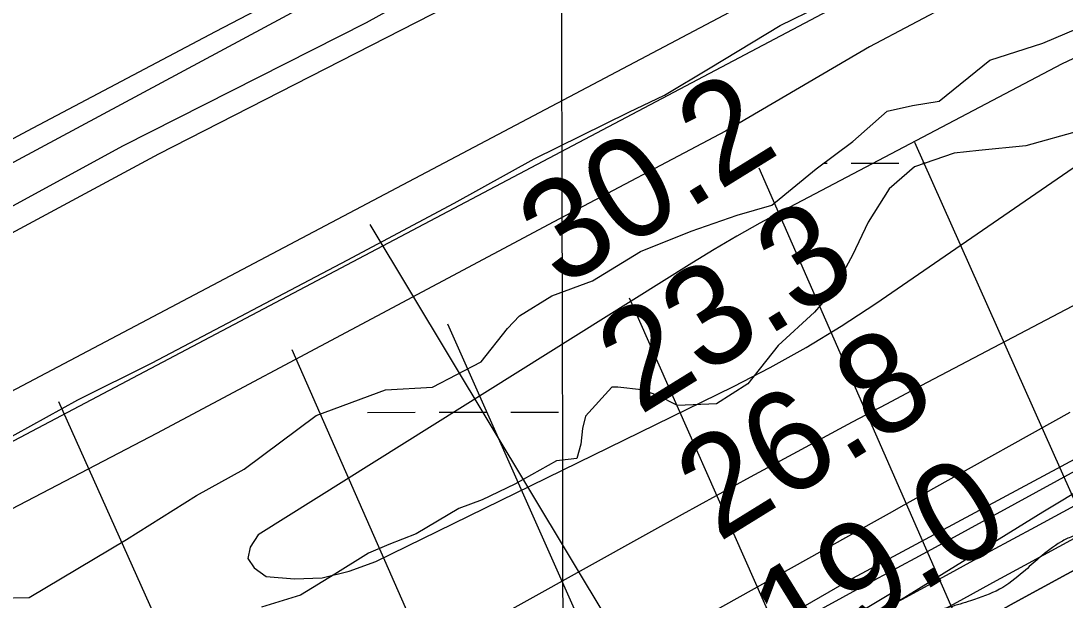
# Model space of a CAD drawing. Extents: x 3324104 to 3361979, y 612876 to 638273.
# Drawn here: x 3354171 to 3354870, y 622260 to 622648 of the extents above; entities that cross this region are included whole.
import ezdxf

# ---------------------------------------------------------------- set-up
doc = ezdxf.new("R2010")
doc.units = 0
for name, color, linetype in [('V-FLOD-BASE', 7, 'Continuous'), ('V-GRID-MAJR', 7, 'Continuous'), ('V-LEVE-TOET', 7, 'Continuous'), ('V-RIVR-EDGE', 7, 'Continuous'), ('V-RIVR-RANG', 7, 'Continuous'), ('V-ROAD-CNTR', 7, 'Continuous'), ('V-RRAP-FSHR', 7, 'Continuous'), ('V-RRAP-RVMT', 7, 'Continuous'), ('V-SURV-LINE', 7, 'Continuous'), ('V-TOPO-DPTH', 7, 'Continuous'), ('V-TOPO-MAJR', 7, 'Continuous'), ('V-TOPO-MINR', 7, 'Continuous'), ('V-TOPO-SHOR', 7, 'Continuous'), ('V-TOPO-WATR', 7, 'Continuous'), ('V-UTIL-LINE', 7, 'Continuous'), ('V-WETL-SWMP', 7, 'Continuous')]:
    doc.layers.add(name, color=color, linetype=linetype)

msp = doc.modelspace()

# ---------------------------------------------------------------- linework, layer by layer
at = {"layer": 'V-FLOD-BASE'}
msp.add_lwpolyline([(3353711.85, 622086.42), (3353832.66, 622166.54), (3353947.28, 622247.94), (3354000.93, 622281.72), (3354027.47, 622294.49), (3354074.39, 622319.94), (3354126.07, 622348.2), (3354167.55, 622370.81), (3354209.7, 622394.12), (3354259.38, 622418.92), (3354389.98, 622487.54), (3354461.39, 622525.72), (3354515.1, 622555.39), (3354578.39, 622586.58), (3354602.22, 622597.93), (3354632.79, 622616.26), (3354679.67, 622644.44), (3354732.75, 622670.67), (3354819.84, 622715.27), (3354887.85, 622751.34)], dxfattribs=at)
at = {"layer": 'V-GRID-MAJR'}
msp.add_spline([(3354542.62, 618302.88), (3354530.28, 624362.21), (3354517.94, 630423.47), (3354505.59, 636484.76), (3354505.59, 636486.67)], degree=3, dxfattribs=at)
at = {"layer": 'V-LEVE-TOET'}
for points in [[(3352048.33, 621149.58), (3352281.39, 621294.26), (3352547.43, 621455.43), (3352729.05, 621574.03), (3352943.48, 621719.74), (3353193.4, 621891.29), (3353438.06, 622058.76), (3353677.49, 622220.84), (3353834.04, 622327.06), (3353864.34, 622344.83), (3353996.2, 622414.76), (3354263.85, 622558.67), (3354497.32, 622678.09), (3354750.45, 622815.11), (3355094.52, 623002.8), (3355436.28, 623169.16), (3355691.22, 623286.64)], [(3355650.58, 623095.51), (3355507.57, 623030.81), (3355280.93, 622920.19), (3355186.43, 622867.23), (3355140.91, 622839.76), (3355076.97, 622806.49), (3354993.92, 622766.76), (3354934.78, 622733.57), (3354739.57, 622630.31), (3354643.07, 622573.9), (3354528.13, 622513.07), (3354409.78, 622450.13), (3354262.19, 622371.63), (3354031.59, 622251.34), (3353994.86, 622232.24), (3353946.02, 622197.85), (3353844.21, 622130.37), (3353724.14, 622046.83)]]:
    msp.add_lwpolyline(points, dxfattribs=at)
at = {"layer": 'V-RIVR-EDGE'}
msp.add_spline([(3356051.95, 622889.63), (3356029.15, 622881.43), (3356012.46, 622875.66), (3355994.6, 622867.17), (3355977.52, 622859.07), (3355958.5, 622850.97), (3355948.4, 622843.24), (3355934.03, 622834.75), (3355904.12, 622817.76), (3355878.1, 622802.31), (3355856.74, 622790.34), (3355829.95, 622776.44), (3355805.11, 622765.65), (3355764.72, 622744.81), (3355744.14, 622733.61), (3355694.06, 622710.85), (3355668.43, 622698.12), (3355641.64, 622685), (3355605.15, 622669.19), (3355569.44, 622657.26), (3355539.17, 622646.47), (3355510.83, 622636.85), (3355482.11, 622628.39), (3355461.93, 622623.01), (3355442.52, 622614.14), (3355422.73, 622607.21), (3355409.53, 622603.36), (3355388.97, 622597.59), (3355371.88, 622589.49), (3355348.98, 622581.02), (3355297.71, 622547.02), (3355260.04, 622525.78), (3355211.1, 622494.49), (3355190.13, 622484.46), (3355184.7, 622482.92), (3355179.26, 622477.89), (3355174.21, 622475.58), (3355160.62, 622470.96), (3355143.54, 622463.63), (3355133.06, 622457.07), (3355125.67, 622450.49), (3355113.25, 622443.93), (3355096.93, 622433.11), (3355081.02, 622426.95), (3355064.32, 622419.23), (3355056.95, 622418.86), (3355048.8, 622414.62), (3355041.8, 622406.88), (3355036.76, 622406.5), (3355031.32, 622405.74), (3355027.05, 622404.2), (3355017.34, 622396.08), (3355010.74, 622394.93), (3355001.42, 622388.36), (3354988.6, 622379.09), (3354972.29, 622369.43), (3354947.44, 622356.31), (3354937.73, 622351.68), (3354926.08, 622343.56), (3354903.15, 622326.56), (3354891.11, 622318.06), (3354883.33, 622307.22), (3354879.44, 622304.12), (3354875.17, 622302.58), (3354867.8, 622299.11), (3354853.03, 622288.29), (3354842.54, 622279.01), (3354826.61, 622267.41), (3354807.2, 622259.71), (3354793.23, 622255.47), (3354765.68, 622249.73), (3354748.61, 622245.5), (3354734.63, 622239.33), (3354712.11, 622227.37), (3354697.74, 622218.87), (3354685.31, 622209.98), (3354640.65, 622184.5), (3354622.01, 622176.01), (3354616.19, 622175.25), (3354603.38, 622167.52), (3354578.92, 622157.11), (3354554.46, 622147.48), (3354537.39, 622142.87), (3354530.78, 622137.84), (3354500.11, 622122.79), (3354463.61, 622102.33), (3354417.79, 622078.79), (3354386.33, 622060.64), (3354340.11, 622032.44), (3354321.08, 622021.25), (3354284.96, 621998.84), (3354257, 621982.24), (3354217, 621958.68), (3354194.08, 621942.84), (3354176.99, 621931.63), (3354157.57, 621921.98), (3354141.64, 621910.39), (3354135.42, 621904.2), (3354130.36, 621897.62), (3354120.65, 621891.05), (3354103.96, 621882.95), (3354075.58, 621856.65), (3354044.89, 621835.39), (3354013.04, 621812.21), (3353971.47, 621781.67), (3353947.77, 621763.5), (3353941.17, 621763.52), (3353935.35, 621762.76), (3353929.53, 621760.06), (3353924.87, 621756.58), (3353920.59, 621751.55), (3353917.08, 621742.64), (3353910.48, 621741.49), (3353904.66, 621738.4), (3353893.78, 621731.06), (3353879.8, 621721.4), (3353866.19, 621708.64), (3353854.92, 621697.42), (3353843.26, 621687.75), (3353839.77, 621688.54), (3353831.23, 621686.23), (3353823.08, 621681.21), (3353818.03, 621677.34), (3353800.94, 621666.14), (3353790.85, 621663.06), (3353781.91, 621654.94), (3353777.63, 621651.85), (3353776.07, 621648.75), (3353775.67, 621643.71), (3353772.18, 621641), (3353755.87, 621632.13), (3353735.68, 621622.09), (3353718.58, 621608.17), (3353704.21, 621600.45), (3353694.12, 621596.6), (3353683.64, 621592.36), (3353671.21, 621584.25), (3353642.07, 621562.99), (3353598.95, 621534.01), (3353578.37, 621522.43), (3353556.23, 621507.75), (3353547.68, 621501.95), (3353525.93, 621489.21), (3353513.12, 621481.09), (3353497.18, 621468.34), (3353476.98, 621450.94), (3353453.28, 621436.65), (3353435.8, 621424.67), (3353404.72, 621401.09), (3353378.3, 621380.21), (3353361.59, 621368.62), (3353339.46, 621355.1), (3353319.65, 621342.35), (3353299.45, 621329.99), (3353283.54, 621324.6), (3353273.05, 621317.65), (3353254.77, 621295.98), (3353236.88, 621275.47), (3353219.39, 621258.83), (3353195.69, 621241.44), (3353168.49, 621221.34), (3353137.81, 621201.64), (3353112.17, 621185.03), (3353065.55, 621151.79), (3353022.05, 621122.82), (3352993.29, 621100.39), (3352956, 621073.34), (3352907.05, 621037.78), (3352853.8, 620991.77), (3352787.76, 620942.29), (3352749.68, 620913.3), (3352736.85, 620900.92), (3352733.34, 620892.79), (3352728.67, 620886.59), (3352718.96, 620881.19), (3352691.78, 620864.58), (3352660.31, 620841.78), (3352640.5, 620828.25), (3352623.39, 620811.23), (3352605.12, 620792.27), (3352593.46, 620783), (3352582.59, 620778.76), (3352566.29, 620771.43), (3352548.04, 620764.49), (3352522.41, 620750.98), (3352494.45, 620735.54), (3352482.41, 620727.04), (3352479.3, 620723.17), (3352476.96, 620717.36), (3352470.74, 620711.94), (3352455.99, 620707.33), (3352443.18, 620700.38), (3352419.1, 620685.7), (3352392.3, 620669.09), (3352362.78, 620650.94), (3352339.08, 620634.32), (3352315.38, 620615.38), (3352284.68, 620590.63), (3352258.65, 620571.31), (3352228.74, 620550.05), (3352193.39, 620527.65), (3352156.88, 620504.86), (3352131.63, 620487.47), (3352093.95, 620462.36), (3352049.28, 620432.99), (3351990.23, 620391.26), (3351936.63, 620357.26), (3351851.55, 620293.87), (3351833.29, 620281.51), (3351816.98, 620273.79), (3351794.06, 620257.95), (3351767.65, 620240.95), (3351719.86, 620206.17), (3351680.63, 620177.57), (3351657.32, 620160.56), (3351637.11, 620145.87), (3351623.13, 620135.44), (3351603.32, 620124.24), (3351588.57, 620120.01), (3351567.22, 620109.59), (3351552.08, 620103.43), (3351538.1, 620096.48), (3351523.73, 620086.43), (3351510.91, 620076.38), (3351503.52, 620069.81), (3351495.35, 620057.42), (3351486, 620042.32), (3351479.39, 620032.64), (3351469.67, 620022.58), (3351448.3, 620006.34), (3351431.59, 619994.75), (3351404.78, 619973.88), (3351377.97, 619951.84), (3351358.93, 619936.37), (3351332.12, 619915.5), (3351306.08, 619892.29), (3351274.58, 619858.25), (3351238.83, 619826.92), (3351215.12, 619805.65), (3351171.59, 619767.75), (3351145.54, 619739.51), (3351124.55, 619722.11), (3351105.9, 619707.81), (3351089.59, 619696.99), (3351079.49, 619691.2), (3351074.04, 619683.45), (3351058.1, 619666.43), (3351043.34, 619655.22), (3351015.36, 619633.96), (3350999.05, 619623.14), (3350992.05, 619617.34), (3350979.23, 619606.13), (3350966.01, 619594.53), (3350951.25, 619582.15), (3350935.7, 619567.84), (3350923.26, 619555.08), (3350910.05, 619544.25), (3350888.29, 619528.02), (3350846.74, 619504.08), (3350821.49, 619490.18), (3350811.39, 619483.61), (3350805.96, 619480.52), (3350800.9, 619473.16), (3350797.41, 619473.17), (3350793.92, 619474.35), (3350788.88, 619473.58), (3350786.93, 619472.04), (3350785.37, 619467.39), (3350785.36, 619462.73), (3350779.53, 619456.15), (3350765.93, 619445.72), (3350746.11, 619428.7), (3350722.4, 619408.98), (3350716.19, 619407.06), (3350713.08, 619403.96), (3350711.13, 619396.99), (3350708.79, 619391.57), (3350704.52, 619391.58), (3350693.26, 619385.79), (3350686.65, 619379.6), (3350679.64, 619368.37), (3350661.38, 619354.45), (3350648.56, 619344.4), (3350645.46, 619344.8), (3350638.47, 619339.39), (3350623.32, 619330.5), (3350616.33, 619326.26), (3350602.35, 619317.37), (3350598.83, 619308.85), (3350582.91, 619299.19), (3350553.77, 619276), (3350526.18, 619255.51), (3350493.55, 619231.94), (3350474.9, 619219.57), (3350474.5, 619213.76), (3350470.22, 619207.17), (3350458.96, 619202.55), (3350446.14, 619194.05), (3350441.09, 619189.79), (3350438.76, 619186.31), (3350434.48, 619180.89), (3350414.67, 619167.76), (3350401.46, 619159.26), (3350384.75, 619146.89), (3350369.6, 619133.74), (3350356.39, 619125.24), (3350350.95, 619119.05), (3350347.43, 619109.36), (3350338.1, 619097.75), (3350324.88, 619083.82), (3350308.55, 619069.9), (3350300.39, 619062.56), (3350296.13, 619062.57), (3350291.47, 619062.19), (3350274.77, 619050.6), (3350258.45, 619037.45), (3350251.84, 619032.81), (3350244.08, 619029.34), (3350233.61, 619028.21), (3350227.39, 619024.34), (3350220.39, 619016.99), (3350213, 619007.32), (3350202.12, 618996.87), (3350193.57, 618989.52), (3350179.6, 618985.29), (3350173.77, 618980.65), (3350164.84, 618977.96), (3350162.12, 618975.25), (3350159.39, 618971.38), (3350154.33, 618963.64), (3350145.78, 618953.19), (3350125.96, 618938.11), (3350102.66, 618923.05), (3350094.5, 618918.41), (3350086.34, 618913), (3350075.07, 618901.01), (3350064.19, 618892.12), (3350039.32, 618873.57), (3350021.84, 618861.59), (3350002.03, 618848.84), (3349991.94, 618844.21), (3349964.36, 618826.44), (3349938.72, 618807.11), (3349915.41, 618792.82), (3349892.5, 618778.92), (3349868.02, 618761.91), (3349852.49, 618753.03), (3349842.79, 618749.95), (3349830.35, 618739.13), (3349804.32, 618720.19), (3349777.9, 618697.76), (3349751.86, 618677.66), (3349729.72, 618661.43), (3349703.69, 618642.88), (3349678.84, 618629.75), (3349648.93, 618611.99), (3349624.46, 618594.99), (3349592.61, 618575.67), (3349570.48, 618564.87), (3349549.5, 618548.63), (3349505.21, 618518.11), (3349479.19, 618499.94), (3349471.42, 618494.53), (3349458.99, 618487.59), (3349438.4, 618472.12), (3349412.37, 618452.41), (3349379.73, 618429.61), (3349350.21, 618410.29), (3349303.2, 618374.73), (3349277.56, 618357.73), (3349263.97, 618347.29), (3349241.43, 618330.68), (3349226.67, 618319.85), (3349207.25, 618306.33), (3349193.17, 618293.54)], degree=3, dxfattribs=at)
at = {"layer": 'V-RIVR-RANG'}
msp.add_line((3354405.13, 622511.41), (3354869.13, 621740.23), dxfattribs=at)
at = {"layer": 'V-ROAD-CNTR'}
msp.add_lwpolyline([(3356742.43, 623825.89), (3356690.73, 623803.98), (3356649.77, 623788.95), (3356590.54, 623766.46), (3356530.32, 623740.33), (3356461.45, 623705.45), (3356304.53, 623634.57), (3355923.97, 623459.51), (3355836.74, 623418.51), (3355590.6, 623304.11), (3355477.3, 623252.53), (3355389.31, 623206.3), (3355294.07, 623152.47), (3354553.47, 622760.8), (3353977.49, 622451.63), (3353914.14, 622415.48), (3353867.53, 622388.29), (3353812.96, 622356.52)], dxfattribs=at)
at = {"layer": 'V-RRAP-FSHR'}
msp.add_lwpolyline([(3353211.76, 621284.79), (3354078.79, 621880.27), (3354385.88, 622077.34), (3354728.27, 622274.75), (3355278, 622569.49)], dxfattribs=at)
at = {"layer": 'V-RRAP-RVMT'}
for p, q in [((3354950.97, 622376.7), (3354855.58, 622318.89)), ((3354855.58, 622318.89), (3354760.25, 622260.19)), ((3354756.89, 622266.36), (3354681.44, 622221.28)), ((3354760.25, 622260.19), (3354756.89, 622266.36))]:
    msp.add_line(p, q, dxfattribs=at)
at = {"layer": 'V-SURV-LINE'}
for points in [[(3353981.34, 622302.8), (3355461.75, 623084.23)], [(3355475.75, 623057.69), (3353995.34, 622276.27)]]:
    msp.add_lwpolyline(points, dxfattribs=at)
at = {"layer": 'V-TOPO-DPTH'}
for points in [[(3355320.3, 622563.61), (3354850.48, 622309.01), (3354820.61, 622292.81), (3354790.74, 622276.59), (3354760.88, 622260.36), (3354731.03, 622244.11), (3354662.2, 622206.62), (3354598.02, 622171.46), (3354533.96, 622136.1), (3354470.07, 622100.43), (3354406.29, 622064.56), (3354179.12, 621936.06), (3354160.95, 621925.62), (3354142.87, 621915), (3354124.95, 621904.12), (3354107.13, 621893.08), (3354004.93, 621828.76), (3353936.34, 621785.05), (3353868.06, 621740.85), (3353800.28, 621695.89)], [(3353707.63, 621578.6), (3354161.88, 621881.5), (3354164.42, 621883.15), (3354166.99, 621884.74), (3354184.37, 621895.24), (3354194.38, 621901.21), (3354204.44, 621907.12), (3354214.56, 621912.91), (3354224.73, 621918.63), (3354783.66, 622229.28), (3354796.78, 622236.56), (3354809.92, 622243.81), (3354823.08, 622251.02), (3354836.25, 622258.22), (3354942.17, 622315.88)], [(3353707.63, 621578.6), (3354161.88, 621881.5), (3354164.42, 621883.15), (3354166.99, 621884.74), (3354184.37, 621895.24), (3354194.38, 621901.21), (3354204.44, 621907.12), (3354214.56, 621912.91), (3354224.73, 621918.63), (3354783.66, 622229.28), (3354796.78, 622236.56), (3354809.92, 622243.81), (3354823.08, 622251.02), (3354836.25, 622258.22), (3354942.17, 622315.88)]]:
    msp.add_lwpolyline(points, dxfattribs=at)
at = {"layer": 'V-TOPO-MAJR'}
for points in [[(3355399.09, 622731.95), (3354773.79, 622403.37), (3354750.89, 622391.29), (3354728.01, 622379.16), (3354705.17, 622366.95), (3354682.36, 622354.7), (3354659.6, 622342.36), (3354636.86, 622329.97), (3354614.18, 622317.49), (3354591.52, 622304.95), (3354130.49, 622048.71), (3354102.32, 622032.73), (3354074.34, 622016.42), (3354046.66, 621999.63), (3354019.16, 621982.51), (3353988.26, 621962.9), (3353945.67, 621935.42), (3353903.35, 621907.52), (3353861.45, 621879.01), (3353819.82, 621850.09)], [(3354897.9, 622632.59), (3354868.56, 622618.85), (3354681.59, 622520.55), (3354666.09, 622512.17), (3354650.72, 622503.57), (3354635.54, 622494.61), (3354620.5, 622485.43), (3354330.31, 622303.75), (3354324.99, 622295.54), (3354323.46, 622288.05), (3354327.64, 622281.66), (3354335.61, 622275.99), (3354354.53, 622274.38), (3354373.13, 622275.13), (3354391.25, 622279.41), (3354409.04, 622286.05), (3354648.49, 622403), (3354673.01, 622415.65), (3354697.12, 622429.01), (3354720.61, 622443.43), (3354743.69, 622458.54), (3355000.87, 622635.24)]]:
    msp.add_lwpolyline(points, dxfattribs=at)
at = {"layer": 'V-TOPO-MINR'}
for points in [[(3355320.3, 622563.61), (3354850.48, 622309.01), (3354820.61, 622292.81), (3354790.74, 622276.59), (3354760.88, 622260.36), (3354731.03, 622244.11), (3354662.2, 622206.62), (3354598.02, 622171.46), (3354533.96, 622136.1), (3354470.07, 622100.43), (3354406.29, 622064.56), (3354179.12, 621936.06), (3354160.95, 621925.62), (3354142.87, 621915), (3354124.95, 621904.12), (3354107.13, 621893.08), (3354004.93, 621828.76), (3353936.34, 621785.05), (3353868.06, 621740.85), (3353800.28, 621695.89)], [(3355046.39, 622438.81), (3354791.37, 622299.63), (3354786.02, 622296.72), (3354780.67, 622293.81), (3354775.31, 622290.9), (3354769.95, 622288.01), (3354733.36, 622268.25), (3354709.72, 622255.46), (3354686.09, 622242.63), (3354662.49, 622229.76), (3354638.9, 622216.86), (3354187.59, 621969.44), (3354157.99, 621952.93), (3354128.56, 621936.13), (3354099.38, 621918.9), (3354070.37, 621901.39), (3354055.79, 621892.44), (3354019.75, 621870.02), (3353983.9, 621847.3), (3353948.33, 621824.14), (3353912.95, 621800.7), (3353456.83, 621494.35)], [(3355085.85, 622415.02), (3354843.25, 622283.25), (3354821.86, 622271.61), (3354800.48, 622259.94), (3354779.12, 622248.24), (3354757.77, 622236.52), (3354484.53, 622086.18), (3354429.17, 622055.44), (3354373.96, 622024.42), (3354319, 621992.97), (3354264.2, 621961.23), (3354172.2, 621907.48), (3354163.55, 621902.35), (3354154.95, 621897.14), (3354146.43, 621891.82), (3354137.95, 621886.41), (3353891.14, 621726.73), (3353821.21, 621681.04)], [(3354873.55, 622385.51), (3354782.39, 622334.72), (3354772.45, 622329.18), (3354762.51, 622323.64), (3354752.57, 622318.1), (3354742.64, 622312.55), (3354240.96, 622032.59), (3354219.46, 622020.62), (3354197.94, 622008.68), (3354176.39, 621996.78), (3354154.83, 621984.91)]]:
    msp.add_lwpolyline(points, dxfattribs=at)
at = {"layer": 'V-TOPO-SHOR'}
for points in [[(3355651.33, 623306.1), (3355443.74, 623204.7), (3355259.41, 623107.78), (3355126.02, 623041.86), (3354985.99, 622962.8), (3354786.02, 622856.72), (3354599.02, 622754.96), (3354402.53, 622646.19), (3354239.91, 622564.02), (3354045.44, 622458.03), (3353808.21, 622323.23), (3353722.68, 622266.99), (3353654.19, 622217.88), (3353559.9, 622151.89), (3353401.12, 622043.72), (3353200.27, 621907.45), (3353008.97, 621774.07), (3352819.08, 621638.65), (3352713.88, 621569.06), (3352571.34, 621474.87), (3352516.97, 621443.14), (3352461.97, 621408.65), (3352340.37, 621334.68), (3352239.82, 621274.09)], [(3353975.28, 622469.94), (3354021.57, 622491.94), (3354078.03, 622521.65), (3354175.96, 622573.97), (3354301.79, 622640.46), (3354438.52, 622711.92), (3354462.35, 622723.28)]]:
    msp.add_lwpolyline(points, dxfattribs=at)
at = {"layer": 'V-TOPO-WATR'}
msp.add_lwpolyline([(3354942.17, 622315.88), (3354836.25, 622258.22), (3354823.08, 622251.02), (3354809.92, 622243.81), (3354796.78, 622236.56), (3354783.66, 622229.28), (3354224.73, 621918.63), (3354214.56, 621912.91), (3354204.44, 621907.12), (3354194.38, 621901.21), (3354184.37, 621895.24), (3354166.99, 621884.74), (3354164.42, 621883.15), (3354161.88, 621881.5), (3353707.63, 621578.6)], dxfattribs=at)
at = {"layer": 'V-UTIL-LINE'}
for p, q in [((3354769.59, 622566.55), (3356280.01, 619181.13)), ((3354665.42, 622549.19), (3356175.84, 619111.69)), ((3354578.62, 622462.38), (3356071.67, 619094.33)), ((3354457.09, 622445.02), (3355984.87, 619007.52)), ((3354352.92, 622427.66), (3355880.7, 618955.44)), ((3354196.67, 622392.94), (3355776.53, 618868.63))]:
    msp.add_line(p, q, dxfattribs=at)
at = {"layer": 'V-WETL-SWMP'}
for p, q in [((3354708.87, 622552.41), (3354711.15, 622552.41)), ((3354727.15, 622552.44), (3354759.15, 622552.49)), ((3354775.15, 622552.52), (3354777.28, 622552.53)), ((3354403.44, 622385.7), (3354435.44, 622385.75)), ((3354451.44, 622385.78), (3354483.44, 622385.84)), ((3354499.44, 622385.87), (3354531.44, 622385.92))]:
    msp.add_line(p, q, dxfattribs=at)
for points in [[(3354155.65, 622261.45), (3354176.91, 622261.79), (3354242.13, 622300.56), (3354288.99, 622330.12), (3354320.94, 622347.78), (3354369.07, 622383.53), (3354415.44, 622400.73), (3354446.96, 622402.6), (3354479.62, 622419.59), (3354497.09, 622441.82), (3354505.19, 622450.18), (3354526.93, 622463.56), (3354554.2, 622473.6), (3354586.12, 622493.31), (3354620.2, 622506.89), (3354650.9, 622517.67), (3354674.12, 622524.21), (3354703.9, 622548.7), (3354728.31, 622566.92), (3354751.3, 622587.18), (3354768.39, 622590.88), (3354786.18, 622593.91), (3354820.04, 622621.2), (3354855.52, 622632.74), (3354954.31, 622674.79)], [(3354881.08, 622574.27), (3354844.2, 622564.08), (3354812.7, 622560.83), (3354796.27, 622559.2), (3354769.67, 622549.85), (3354752.75, 622535.18), (3354738.7, 622513), (3354728.08, 622490.89), (3354715.43, 622467.36), (3354702.63, 622452.75), (3354678.29, 622430.42), (3354658.12, 622404.71), (3354637.07, 622391.34), (3354611.03, 622390.24), (3354597.89, 622396.89), (3354586.85, 622400.83), (3354571.04, 622402.64), (3354566.93, 622402.57), (3354549.41, 622383.08), (3354547.48, 622374.82), (3354546.28, 622364.52), (3354543.69, 622354.87), (3354529.99, 622353.28), (3354502.12, 622337.74), (3354480.34, 622327.11), (3354464.66, 622321.37), (3354436.12, 622304.45), (3354417.71, 622297.3), (3354404.08, 622291.59), (3354381.68, 622277.52), (3354358.58, 622263.43), (3354332.64, 622255.47)]]:
    msp.add_lwpolyline(points, dxfattribs=at)

# ---------------------------------------------------------------- texts
at = {"layer": 'V-RIVR-RANG'}
for s, p in [('30.2', (3354532.84, 622468.25)), ('23.3', (3354585.61, 622383.31)), ('26.8', (3354638.38, 622298.36)), ('19.0', (3354688.68, 622211.89))]:
    msp.add_text(s, height=67, rotation=31.70833, dxfattribs=at).set_placement(p)

doc.saveas('drawing.dxf')
